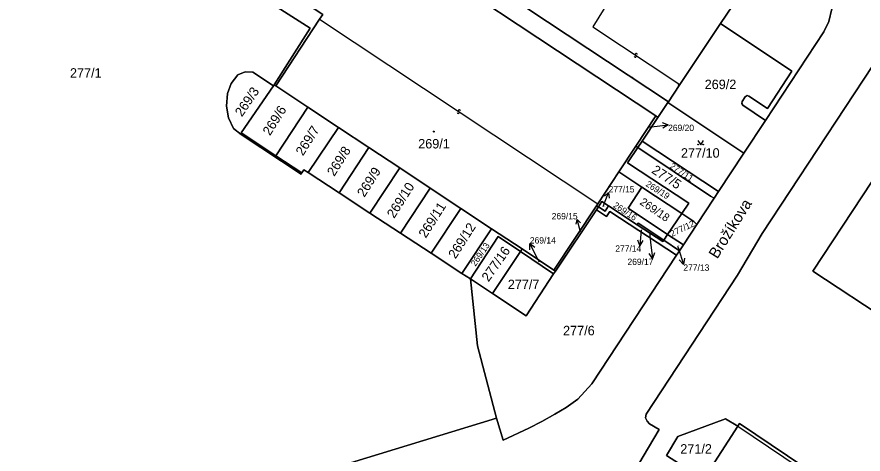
# Model space of a CAD drawing. Extents: x -598233 to -596890, y -1157848 to -1156431.
# Drawn here: x -597135.8 to -596983.7, y -1157221.8 to -1157143.3 of the extents above; entities that cross this region are included whole.
import ezdxf

# ---------------------------------------------------------------- set-up
doc = ezdxf.new("R2010")
doc.units = 0
for name, color, linetype in [('Level 1', 7, 'Continuous'), ('Level 11', 7, 'Continuous'), ('Level 13', 7, 'Continuous'), ('Level 3', 7, 'Continuous'), ('Level 4', 7, 'Continuous'), ('Level 5', 7, 'Continuous'), ('Level 57', 7, 'Continuous'), ('Level 60', 7, 'Continuous'), ('Vrstva 60', 7, 'Continuous')]:
    doc.layers.add(name, color=color, linetype=linetype)

msp = doc.modelspace()

# ---------------------------------------------------------------- linework, layer by layer
at = {"layer": 'Level 1'}
for points in [[(-597089.57, -1157155.5), (-597083.12, -1157145.29), (-597090.32, -1157140.72), (-597085.55, -1157129.78), (-597083.21, -1157131.33), (-597076.39, -1157115.89), (-597073.46, -1157117.86)], [(-597067.67, -1157121.89), (-597069.62, -1157124.83), (-597018.67, -1157158.53)], [(-597077.35, -1157123.74), (-597087.21, -1157138.63), (-597080.84, -1157142.84), (-597081.39, -1157143.71)], [(-597020.94, -1157161.09), (-597077.35, -1157123.74)], [(-597009.31, -1157144.49), (-597006, -1157139.54), (-597021.96, -1157129)], [(-597001.23, -1157161.91), (-596990.72, -1157145.97), (-596989.8, -1157144.14), (-596989.3, -1157141.84), (-596989.53, -1157138.95), (-596990.6, -1157136.37), (-596991.95, -1157135.08)], [(-597081.39, -1157143.71), (-597089.3, -1157155.68)], [(-597016.72, -1157155.61), (-597009.31, -1157144.49)], [(-597009.31, -1157144.49), (-596996.46, -1157153.05), (-597000.86, -1157159.73), (-597004.21, -1157157.5), (-597004.54, -1157157.42), (-597004.89, -1157157.65), (-597005.43, -1157158.47), (-597005.49, -1157158.83), (-597005.3, -1157159.16), (-597001.23, -1157161.91)], [(-597025.25, -1157228.4), (-597025.94, -1157226.79), (-597020.36, -1157217.44), (-597022.05, -1157216.37), (-597022.52, -1157215.91), (-597022.77, -1157215.3), (-597022.7, -1157214.66), (-597006.24, -1157189.7), (-597001.79, -1157182.21), (-596981.93, -1157152.01), (-596980.69, -1157150.46), (-596979.98, -1157149.73), (-596978.73, -1157148.88), (-596977.82, -1157148.46), (-596976.87, -1157148.13), (-596975.89, -1157147.92), (-596974.89, -1157147.81), (-596973.67, -1157147.95), (-596972.7, -1157148.2), (-596971.4, -1157148.84)], [(-597089.68, -1157155.67), (-597093.38, -1157153.19), (-597094.8, -1157153.18), (-597096.11, -1157153.72), (-597097.3, -1157155.23), (-597097.98, -1157157.05), (-597098.15, -1157159.31), (-597097.77, -1157161.42), (-597096.88, -1157163.32), (-597095.53, -1157164.43), (-597084.73, -1157171.55), (-597084.58, -1157171.33)], [(-597089.28, -1157168.23), (-597095.5, -1157164.12), (-597089.68, -1157155.67)], [(-597089.57, -1157155.5), (-597089.68, -1157155.67)], [(-597089.3, -1157155.68), (-597089.57, -1157155.5)], [(-597089.3, -1157155.68), (-597083.52, -1157159.5)], [(-597016.72, -1157155.61), (-597018.67, -1157158.53)], [(-597020.55, -1157161.35), (-597018.75, -1157158.65)], [(-597018.75, -1157158.65), (-597018.67, -1157158.53)], [(-597005.09, -1157167.76), (-597018.75, -1157158.65)], [(-597083.52, -1157159.5), (-597089.28, -1157168.23)], [(-597083.52, -1157159.5), (-597078.03, -1157163.14)], [(-597024.53, -1157166.53), (-597020.94, -1157161.09)], [(-597023.41, -1157165.64), (-597020.55, -1157161.35)], [(-597020.94, -1157161.09), (-597020.55, -1157161.35)], [(-597001.23, -1157161.91), (-597005.09, -1157167.76)], [(-597078.03, -1157163.14), (-597083.46, -1157171.25)], [(-597078.03, -1157163.14), (-597072.52, -1157166.78)], [(-597027.58, -1157171.15), (-597024.53, -1157166.53)], [(-597024.53, -1157166.53), (-597024.17, -1157166.77)], [(-597024.17, -1157166.77), (-597023.41, -1157165.64)], [(-597023.41, -1157165.64), (-597009.65, -1157174.68)], [(-597089.28, -1157168.23), (-597084.58, -1157171.33)], [(-597072.52, -1157166.78), (-597077.88, -1157174.91)], [(-597072.52, -1157166.78), (-597067, -1157170.43)], [(-597016.28, -1157178.63), (-597015.01, -1157176.75), (-597026, -1157169.52), (-597024.17, -1157166.77)], [(-597024.17, -1157166.77), (-597011.08, -1157175.49), (-597010.42, -1157175.84)], [(-597005.09, -1157167.76), (-597009.65, -1157174.68)], [(-597083.46, -1157171.25), (-597084.21, -1157170.76), (-597084.58, -1157171.33)], [(-597083.46, -1157171.25), (-597077.88, -1157174.91)], [(-597067, -1157170.43), (-597072.34, -1157178.54)], [(-597067, -1157170.43), (-597061.52, -1157174.05)], [(-597031.35, -1157176.86), (-597027.58, -1157171.15)], [(-597023.43, -1157173.9), (-597027.58, -1157171.15)], [(-596992.69, -1157188.96), (-596978.84, -1157198.07), (-596968.2, -1157181.92), (-596982.05, -1157172.79), (-596992.69, -1157188.96)], [(-597061.52, -1157174.05), (-597066.84, -1157182.14)], [(-597061.52, -1157174.05), (-597056.01, -1157177.7)], [(-597023.43, -1157173.9), (-597025.92, -1157177.67), (-597018.82, -1157182.37)], [(-597016.28, -1157178.63), (-597023.43, -1157173.9)], [(-597077.88, -1157174.91), (-597072.34, -1157178.54)], [(-597010.42, -1157175.84), (-597013.56, -1157180.6)], [(-597009.65, -1157174.68), (-597010.42, -1157175.84)], [(-597039.25, -1157188.78), (-597031.58, -1157177.21)], [(-597031.58, -1157177.21), (-597031.35, -1157176.86)], [(-597031.27, -1157177.42), (-597031.58, -1157177.21)], [(-597031.27, -1157177.42), (-597030.63, -1157176.45), (-597029.43, -1157177.24)], [(-597029.43, -1157177.24), (-597030.07, -1157178.21), (-597031.27, -1157177.42)], [(-597029.43, -1157177.24), (-597024.3, -1157180.62)], [(-597072.34, -1157178.54), (-597066.84, -1157182.14)], [(-597056.01, -1157177.7), (-597061.36, -1157185.73)], [(-597056.01, -1157177.7), (-597050.5, -1157181.34)], [(-597038.98, -1157188.96), (-597031.62, -1157177.94)], [(-597031.62, -1157177.94), (-597031.27, -1157177.42)], [(-597031.62, -1157177.94), (-597029.79, -1157179.15), (-597029.18, -1157178.23), (-597017.19, -1157186.11)], [(-597018.82, -1157182.37), (-597016.28, -1157178.63)], [(-597013.56, -1157180.6), (-597014.11, -1157180.06), (-597016.28, -1157178.63)], [(-597019.52, -1157183.4), (-597024.12, -1157180.33), (-597024.3, -1157180.62)], [(-597055.8, -1157189.37), (-597050.5, -1157181.34)], [(-597050.5, -1157181.34), (-597045, -1157184.98)], [(-597024.3, -1157180.62), (-597019.69, -1157183.65), (-597019.52, -1157183.4)], [(-597013.56, -1157180.6), (-597015.97, -1157184.26)], [(-597066.84, -1157182.14), (-597061.36, -1157185.73)], [(-597045.3, -1157185.43), (-597049.28, -1157182.77), (-597054.29, -1157190.36)], [(-597019.52, -1157183.4), (-597018.82, -1157182.37)], [(-597016.66, -1157185.31), (-597019.52, -1157183.4)], [(-597018.82, -1157182.37), (-597015.97, -1157184.26)], [(-597045, -1157184.98), (-597045.3, -1157185.43)], [(-597045, -1157184.98), (-597039.25, -1157188.78)], [(-597015.97, -1157184.26), (-597016.66, -1157185.31)], [(-597061.36, -1157185.73), (-597055.8, -1157189.37)], [(-597045.3, -1157185.43), (-597050.33, -1157192.97)], [(-597017.19, -1157186.11), (-597032.43, -1157209.23), (-597034.95, -1157211.95), (-597037.05, -1157213.45), (-597039.12, -1157214.67), (-597041.41, -1157215.97), (-597043.76, -1157217.16), (-597048.38, -1157219.32), (-597049.58, -1157215.4)], [(-597045.3, -1157185.43), (-597039.31, -1157189.45)], [(-597016.66, -1157185.31), (-597017.19, -1157186.11)], [(-597055.8, -1157189.37), (-597054.29, -1157190.36)], [(-597039.31, -1157189.45), (-597044.26, -1157196.97), (-597050.33, -1157192.97)], [(-597039.31, -1157189.45), (-597038.98, -1157188.96)], [(-597039.25, -1157188.78), (-597038.98, -1157188.96)], [(-597054.29, -1157190.36), (-597053.03, -1157202.4), (-597049.58, -1157215.4)], [(-597054.29, -1157190.36), (-597050.33, -1157192.97)], [(-597135.83, -1157247.7), (-597118.75, -1157242.54), (-597120.32, -1157236.98), (-597049.58, -1157215.4)], [(-597006.2, -1157216.83), (-597008.41, -1157215.52), (-597016.95, -1157218.67), (-597019.01, -1157222.07), (-597012.82, -1157226.06)], [(-597006.2, -1157216.83), (-597010.86, -1157224.05)], [(-597002.38, -1157242.68), (-596991.58, -1157225.95), (-597005.87, -1157216.33), (-597006.2, -1157216.83)]]:
    msp.add_lwpolyline(points, dxfattribs=at)
at = {"layer": 'Level 13'}
for centre, start, end in [((-597024.45, -1157150.05), 3.8798, 235.9778), ((-597024.65, -1157150.35), 183.6654, 56.2554), ((-597056.47, -1157160.44), 183.635, 56.225), ((-597056.27, -1157160.14), 3.8495, 235.9475)]:
    msp.add_arc(centre, 0.184, start, end, dxfattribs=at)
at = {"layer": 'Level 3'}
for points in [[(-597021.96, -1157129), (-597027.23, -1157137.41), (-597027.44, -1157137.28), (-597032.28, -1157145.09), (-597016.82, -1157155.32), (-597016.92, -1157155.47), (-597016.72, -1157155.61)], [(-597081.39, -1157143.71), (-597031.35, -1157176.86)], [(-597006.2, -1157216.83), (-596992.41, -1157226.11), (-597002.89, -1157242.36)]]:
    msp.add_lwpolyline(points, dxfattribs=at)
at = {"layer": 'Level 5'}
msp.add_lwpolyline([(-597013.37, -1157165.52), (-597012.87, -1157166.27), (-597012.37, -1157165.52)], dxfattribs=at)
for centre, radius in [((-597025.21, -1157154.2), 0.09), ((-597025.21, -1157154.2), 0.0521), ((-597060.88, -1157163.9), 0.09), ((-597060.88, -1157163.9), 0.0521), ((-597013.32, -1157166.22), 0.05), ((-597012.42, -1157166.22), 0.05)]:
    msp.add_circle(centre, radius, dxfattribs=at)
at = {"layer": 'Level 57'}
for p, q in [((-597022.07, -1157163.06), (-597021.7, -1157163.01)), ((-597021.7, -1157163.01), (-597018.72, -1157162.65)), ((-597030.43, -1157177.36), (-597029.43, -1157174.83)), ((-597034.46, -1157181.9), (-597035.08, -1157179.66)), ((-597023.55, -1157181.58), (-597023.79, -1157184.33)), ((-597022.08, -1157181.97), (-597021.88, -1157183.73)), ((-597042.23, -1157186.67), (-597043.59, -1157184)), ((-597021.88, -1157183.73), (-597021.55, -1157186.71)), ((-597017.02, -1157184.45), (-597016.88, -1157184.9)), ((-597016.88, -1157184.9), (-597015.98, -1157187.76)), ((-597041.88, -1157187.37), (-597042.23, -1157186.67))]:
    msp.add_line(p, q, dxfattribs=at)
for points in [[(-597019.77, -1157162.28), (-597018.72, -1157162.65), (-597019.65, -1157163.27)], [(-597030.19, -1157175.51), (-597029.43, -1157174.83), (-597029.34, -1157175.84)], [(-597035.25, -1157180.51), (-597035.08, -1157179.66), (-597034.5, -1157180.3)], [(-597023.25, -1157183.45), (-597023.79, -1157184.33), (-597024.17, -1157183.37)], [(-597043.59, -1157185.12), (-597043.59, -1157184), (-597042.7, -1157184.67)], [(-597021.16, -1157185.66), (-597021.55, -1157186.71), (-597022.16, -1157185.77)], [(-597015.8, -1157186.66), (-597015.98, -1157187.76), (-597016.76, -1157186.96)]]:
    msp.add_lwpolyline(points, dxfattribs=at)
at = {"layer": 'Level 60'}
for points in [[(-597067.61, -1157121.79), (-597057.02, -1157105.79), (-597025.9, -1157126.39), (-597021.96, -1157129), (-597006, -1157139.54), (-597009.31, -1157144.49), (-597016.72, -1157155.61), (-597018.67, -1157158.53), (-597069.62, -1157124.83), (-597067.67, -1157121.89)], [(-597077.35, -1157123.74), (-597087.21, -1157138.63), (-597080.84, -1157142.84), (-597081.39, -1157143.71), (-597089.3, -1157155.68), (-597089.57, -1157155.5), (-597083.12, -1157145.29), (-597090.32, -1157140.72), (-597085.55, -1157129.78), (-597083.21, -1157131.33), (-597076.39, -1157115.89), (-597073.46, -1157117.86)], [(-597020.55, -1157161.35), (-597020.94, -1157161.09), (-597077.35, -1157123.74), (-597073.46, -1157117.86), (-597067.61, -1157121.79), (-597067.67, -1157121.89), (-597069.62, -1157124.83), (-597018.67, -1157158.53), (-597018.75, -1157158.65)], [(-597021.96, -1157129), (-597015.67, -1157119.34), (-596991.95, -1157135.08), (-596990.6, -1157136.37), (-596989.53, -1157138.95), (-596989.3, -1157141.84), (-596989.8, -1157144.14), (-596990.72, -1157145.97), (-597001.23, -1157161.91), (-597005.3, -1157159.16), (-597005.49, -1157158.83), (-597005.43, -1157158.47), (-597004.89, -1157157.65), (-597004.54, -1157157.42), (-597004.21, -1157157.5), (-597000.86, -1157159.73), (-596996.46, -1157153.05), (-597009.31, -1157144.49), (-597006, -1157139.54)], [(-597087.21, -1157138.63), (-597077.35, -1157123.74), (-597020.94, -1157161.09), (-597024.53, -1157166.53), (-597027.58, -1157171.15), (-597031.35, -1157176.86), (-597031.58, -1157177.21), (-597039.25, -1157188.78), (-597045, -1157184.98), (-597050.5, -1157181.34), (-597056.01, -1157177.7), (-597061.52, -1157174.05), (-597067, -1157170.43), (-597072.52, -1157166.78), (-597078.03, -1157163.14), (-597083.52, -1157159.5), (-597089.3, -1157155.68), (-597081.39, -1157143.71), (-597080.84, -1157142.84)], [(-597018.67, -1157158.53), (-597016.72, -1157155.61), (-597009.31, -1157144.49), (-596996.46, -1157153.05), (-597000.86, -1157159.73), (-597004.21, -1157157.5), (-597004.54, -1157157.42), (-597004.89, -1157157.65), (-597005.43, -1157158.47), (-597005.49, -1157158.83), (-597005.3, -1157159.16), (-597001.23, -1157161.91), (-597005.09, -1157167.76), (-597018.75, -1157158.65)], [(-597093.38, -1157153.19), (-597089.68, -1157155.67), (-597095.5, -1157164.12), (-597089.28, -1157168.23), (-597084.58, -1157171.33), (-597084.73, -1157171.55), (-597095.53, -1157164.43), (-597096.88, -1157163.32), (-597097.77, -1157161.42), (-597098.15, -1157159.31), (-597097.98, -1157157.05), (-597097.3, -1157155.23), (-597096.11, -1157153.72), (-597094.8, -1157153.18)], [(-597083.52, -1157159.5), (-597089.28, -1157168.23), (-597095.5, -1157164.12), (-597089.68, -1157155.67), (-597089.57, -1157155.5), (-597089.3, -1157155.68)], [(-597018.75, -1157158.65), (-597005.09, -1157167.76), (-597009.65, -1157174.68), (-597023.41, -1157165.64), (-597020.55, -1157161.35)], [(-597078.03, -1157163.14), (-597083.46, -1157171.25), (-597084.21, -1157170.76), (-597084.58, -1157171.33), (-597089.28, -1157168.23), (-597083.52, -1157159.5)], [(-597020.94, -1157161.09), (-597020.55, -1157161.35), (-597023.41, -1157165.64), (-597024.17, -1157166.77), (-597024.53, -1157166.53)], [(-597072.52, -1157166.78), (-597077.88, -1157174.91), (-597083.46, -1157171.25), (-597078.03, -1157163.14)], [(-597024.53, -1157166.53), (-597024.17, -1157166.77), (-597026, -1157169.52), (-597015.01, -1157176.75), (-597016.28, -1157178.63), (-597023.43, -1157173.9), (-597027.58, -1157171.15)], [(-597011.08, -1157175.49), (-597024.17, -1157166.77), (-597023.41, -1157165.64), (-597009.65, -1157174.68), (-597010.42, -1157175.84)], [(-597067, -1157170.43), (-597072.34, -1157178.54), (-597077.88, -1157174.91), (-597072.52, -1157166.78)], [(-597024.17, -1157166.77), (-597011.08, -1157175.49), (-597010.42, -1157175.84), (-597013.56, -1157180.6), (-597014.11, -1157180.06), (-597016.28, -1157178.63), (-597015.01, -1157176.75), (-597026, -1157169.52)], [(-597061.52, -1157174.05), (-597066.84, -1157182.14), (-597072.34, -1157178.54), (-597067, -1157170.43)], [(-597027.58, -1157171.15), (-597023.43, -1157173.9), (-597025.92, -1157177.67), (-597018.82, -1157182.37), (-597019.52, -1157183.4), (-597024.12, -1157180.33), (-597024.3, -1157180.62), (-597029.43, -1157177.24), (-597030.63, -1157176.45), (-597031.27, -1157177.42), (-597031.58, -1157177.21), (-597031.35, -1157176.86)], [(-596978.84, -1157198.07), (-596992.69, -1157188.96), (-596982.05, -1157172.79), (-596968.2, -1157181.92)], [(-597056.01, -1157177.7), (-597061.36, -1157185.73), (-597066.84, -1157182.14), (-597061.52, -1157174.05)], [(-597023.43, -1157173.9), (-597016.28, -1157178.63), (-597018.82, -1157182.37), (-597025.92, -1157177.67)], [(-597031.58, -1157177.21), (-597031.27, -1157177.42), (-597031.62, -1157177.94), (-597038.98, -1157188.96), (-597039.25, -1157188.78)], [(-597019.52, -1157183.4), (-597016.66, -1157185.31), (-597017.19, -1157186.11), (-597029.18, -1157178.23), (-597029.79, -1157179.15), (-597031.62, -1157177.94), (-597031.27, -1157177.42), (-597030.07, -1157178.21), (-597029.43, -1157177.24), (-597024.3, -1157180.62), (-597019.69, -1157183.65)], [(-597029.43, -1157177.24), (-597030.07, -1157178.21), (-597031.27, -1157177.42), (-597030.63, -1157176.45)], [(-597050.5, -1157181.34), (-597055.8, -1157189.37), (-597061.36, -1157185.73), (-597056.01, -1157177.7)], [(-597044.26, -1157196.97), (-597039.31, -1157189.45), (-597038.98, -1157188.96), (-597031.62, -1157177.94), (-597029.79, -1157179.15), (-597029.18, -1157178.23), (-597017.19, -1157186.11), (-597032.43, -1157209.23), (-597034.95, -1157211.95), (-597037.05, -1157213.45), (-597039.12, -1157214.67), (-597041.41, -1157215.97), (-597043.76, -1157217.16), (-597048.38, -1157219.32), (-597049.58, -1157215.4), (-597053.03, -1157202.4), (-597054.29, -1157190.36), (-597050.33, -1157192.97)], [(-597014.11, -1157180.06), (-597013.56, -1157180.6), (-597015.97, -1157184.26), (-597018.82, -1157182.37), (-597016.28, -1157178.63)], [(-597024.12, -1157180.33), (-597019.52, -1157183.4), (-597019.69, -1157183.65), (-597024.3, -1157180.62)], [(-597045, -1157184.98), (-597045.3, -1157185.43), (-597049.28, -1157182.77), (-597054.29, -1157190.36), (-597055.8, -1157189.37), (-597050.5, -1157181.34)], [(-597045.3, -1157185.43), (-597050.33, -1157192.97), (-597054.29, -1157190.36), (-597049.28, -1157182.77)], [(-597018.82, -1157182.37), (-597015.97, -1157184.26), (-597016.66, -1157185.31), (-597019.52, -1157183.4)], [(-597039.25, -1157188.78), (-597038.98, -1157188.96), (-597039.31, -1157189.45), (-597045.3, -1157185.43), (-597045, -1157184.98)], [(-597039.31, -1157189.45), (-597044.26, -1157196.97), (-597050.33, -1157192.97), (-597045.3, -1157185.43)], [(-597016.95, -1157218.67), (-597008.41, -1157215.52), (-597006.2, -1157216.83), (-597010.86, -1157224.05), (-597011.47, -1157223.66), (-597012.37, -1157225.06), (-597011.76, -1157225.45), (-597012.35, -1157226.36), (-597012.82, -1157226.06), (-597019.01, -1157222.07)], [(-597002.38, -1157242.68), (-597002.89, -1157242.36), (-597003.09, -1157242.23), (-597007.75, -1157239.11), (-597008.06, -1157239.57), (-597017.46, -1157233.28), (-597012.82, -1157226.06), (-597012.35, -1157226.36), (-597011.76, -1157225.45), (-597012.37, -1157225.06), (-597011.47, -1157223.66), (-597010.86, -1157224.05), (-597006.2, -1157216.83), (-597005.87, -1157216.33), (-596991.58, -1157225.95)]]:
    msp.add_lwpolyline(points, close=True, dxfattribs=at)
for points in [[(-597090.32, -1157140.72), (-597083.12, -1157145.29), (-597089.57, -1157155.5), (-597089.68, -1157155.67), (-597093.38, -1157153.19), (-597094.8, -1157153.18), (-597096.11, -1157153.72), (-597097.3, -1157155.23), (-597097.98, -1157157.05), (-597098.15, -1157159.31), (-597097.77, -1157161.42), (-597096.88, -1157163.32), (-597095.53, -1157164.43), (-597084.73, -1157171.55), (-597084.58, -1157171.33), (-597084.21, -1157170.76), (-597083.46, -1157171.25), (-597077.88, -1157174.91), (-597072.34, -1157178.54), (-597066.84, -1157182.14), (-597061.36, -1157185.73), (-597055.8, -1157189.37), (-597054.29, -1157190.36), (-597053.03, -1157202.4), (-597049.58, -1157215.4), (-597120.32, -1157236.98)], [(-597120.32, -1157236.98), (-597049.58, -1157215.4), (-597048.38, -1157219.32), (-597043.76, -1157217.16), (-597041.41, -1157215.97), (-597039.12, -1157214.67), (-597037.05, -1157213.45), (-597034.95, -1157211.95), (-597032.43, -1157209.23), (-597017.19, -1157186.11), (-597016.66, -1157185.31), (-597015.97, -1157184.26), (-597013.56, -1157180.6), (-597010.42, -1157175.84), (-597009.65, -1157174.68), (-597005.09, -1157167.76), (-597001.23, -1157161.91), (-596990.72, -1157145.97), (-596989.8, -1157144.14), (-596989.3, -1157141.84)], [(-596981.93, -1157152.01), (-597001.79, -1157182.21), (-597006.24, -1157189.7), (-597022.7, -1157214.66), (-597022.77, -1157215.3), (-597022.52, -1157215.91), (-597022.05, -1157216.37), (-597020.36, -1157217.44), (-597025.94, -1157226.79)]]:
    msp.add_lwpolyline(points, dxfattribs=at)
at = {"layer": 'Vrstva 60'}
for points in [[(-596981.93, -1157152.01), (-597001.79, -1157182.21), (-597006.24, -1157189.7), (-597022.7, -1157214.66), (-597022.77, -1157215.3), (-597022.52, -1157215.91), (-597022.05, -1157216.37), (-597020.36, -1157217.44), (-597025.94, -1157226.79), (-597025.25, -1157228.4), (-596990.29, -1157309.32), (-596976.87, -1157340.88)], [(-597019.01, -1157222.07), (-597016.95, -1157218.67), (-597008.41, -1157215.52), (-597006.2, -1157216.83), (-597005.87, -1157216.33), (-596991.58, -1157225.95)]]:
    msp.add_lwpolyline(points, dxfattribs=at)
msp.add_lwpolyline([(-596982.05, -1157172.79), (-596968.2, -1157181.92), (-596978.84, -1157198.07), (-596992.69, -1157188.96)], close=True, dxfattribs=at)

# ---------------------------------------------------------------- texts
at = {"layer": 'Level 11'}
msp.add_text('Brožíkova', height=2, rotation=57.9756, dxfattribs=at).set_placement((-597009.88, -1157186.88))
at = {"layer": 'Level 4'}
for s, height, p in [('277/1', 1.7, (-597126.29, -1157154.21)), ('269/2', 1.7, (-597012.15, -1157156.26)), ('269/20', 0.1, (-597022.07, -1157163.06)), ('269/1', 1.7, (-597063.67, -1157166.92)), ('277/10', 1.7, (-597016.42, -1157168.58)), ('277/15', 0.1, (-597030.43, -1157177.36)), ('269/15', 0.1, (-597034.46, -1157181.9)), ('277/14', 0.1, (-597023.55, -1157181.58)), ('269/17', 0.1, (-597022.08, -1157181.97)), ('277/13', 0.1, (-597017.02, -1157184.45)), ('269/14', 0.1, (-597041.88, -1157187.37)), ('277/7', 1.7, (-597047.56, -1157192.2)), ('277/6', 1.7, (-597037.62, -1157200.49)), ('271/2', 1.7, (-597016.54, -1157221.75))]:
    msp.add_text(s, height=height, dxfattribs=at).set_placement(p)
for s, height, rotation, p in [('269/3', 1.7, 55.7671, (-597095.36, -1157161.34)), ('269/6', 1.7, 57.6, (-597090.33, -1157164.74)), ('269/7', 1.7, 57.6, (-597084.39, -1157168.36)), ('269/8', 1.7, 57.6, (-597078.76, -1157172.05)), ('277/11', 1.14, 326.5532, (-597018.55, -1157170.38)), ('269/9', 1.7, 57.6, (-597073.35, -1157175.8)), ('277/5', 1.7, 326.7, (-597021.83, -1157171.2)), ('269/19', 1.14, 327.6, (-597022.85, -1157173.61)), ('269/10', 1.7, 57.6, (-597067.99, -1157179.59)), ('269/18', 1.44, 325.7652, (-597023.95, -1157176.86)), ('269/11', 1.7, 57.6, (-597062.3, -1157183.15)), ('269/16', 1.14, 326.7, (-597028.72, -1157177.41)), ('269/12', 1.7, 57.6, (-597056.95, -1157186.86)), ('277/12', 1.14, 25.8087, (-597018.02, -1157182.83)), ('269/13', 1.14, 55.8, (-597053.36, -1157188.19)), ('277/16', 1.7, 54.9, (-597051.02, -1157190.99))]:
    msp.add_text(s, height=height, rotation=rotation, dxfattribs=at).set_placement(p)
at = {"layer": 'Level 57'}
for s, p in [('269/20', (-597018.72, -1157163.79)), ('277/15', (-597029.43, -1157174.83)), ('269/15', (-597039.66, -1157179.66)), ('269/14', (-597043.59, -1157184)), ('277/14', (-597028.22, -1157185.47)), ('269/17', (-597026.03, -1157187.85)), ('277/13', (-597015.98, -1157188.9))]:
    msp.add_text(s, height=1.14, dxfattribs=at).set_placement(p)

doc.saveas('drawing.dxf')
